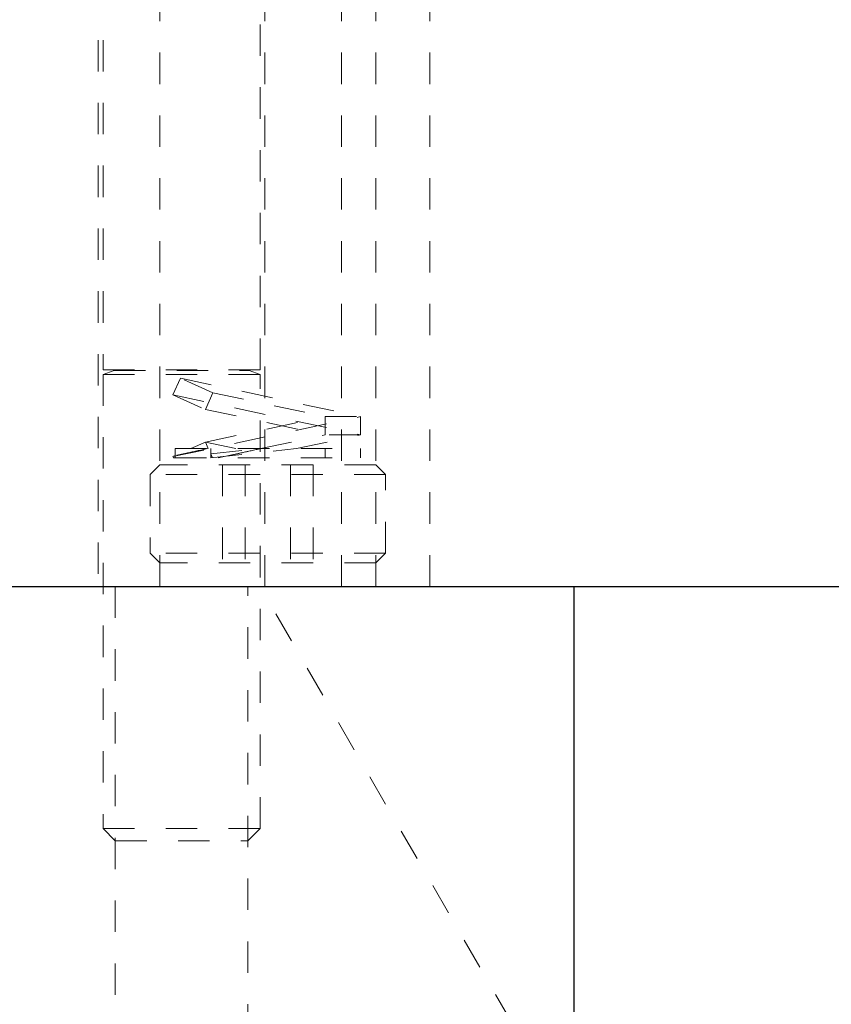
# Model space of a CAD drawing. Header units: inches. Extents: x 1802 to 2468, y -253 to -72.
# Tile 278 of 570: x 2076.2 to 2078.78, y -119.03 to -115.89. Entities that reach past the tile are written whole.
import ezdxf

# ---------------------------------------------------------------- set-up
doc = ezdxf.new("R2010")
doc.units = ezdxf.units.IN
doc.header["$LTSCALE"] = 0.5
doc.header["$MEASUREMENT"] = 0
doc.linetypes.add('HIDDEN', pattern=[0.225, 0.15, -0.075])
doc.layers.add('DSS-M-S', color=53, linetype='Continuous')
doc.layers.add('SVD-M-S', color=8, linetype='Continuous')

msp = doc.modelspace()

# ---------------------------------------------------------------- linework, layer by layer
at = {"layer": 'DSS-M-S', "linetype": 'HIDDEN', "lineweight": 18}
for p, q in [((2076.64541, -115.19667), (2076.64541, -117.69667)), ((2077.22366, -115.19667), (2077.22366, -117.69667)), ((2077.33291, -117.69667), (2077.33291, -115.19667)), ((2077.50466, -117.69667), (2077.50466, -115.19667)), ((2076.44866, -115.75667), (2076.44866, -117.69667)), ((2076.97966, -117.69667), (2076.97966, -115.75667)), ((2076.50321, -117.69667), (2076.50321, -119.32667)), ((2076.92511, -119.32667), (2076.92511, -117.69667)), ((2077.96416, -119.42872), (2076.96416, -117.69667))]:
    msp.add_line(p, q, dxfattribs=at)
at = {"layer": 'DSS-M-S', "linetype": 'Continuous', "lineweight": 25}
for p, q in [((2067.96416, -117.69667), (2085.46416, -117.69667)), ((2077.96416, -117.69667), (2077.96416, -119.94667))]:
    msp.add_line(p, q, dxfattribs=at)
at = {"layer": 'SVD-M-S', "linetype": 'HIDDEN', "lineweight": 18}
for p, q in [((2076.46416, -115.75667), (2076.46416, -117.00707)), ((2076.96416, -117.00707), (2076.96416, -115.75667)), ((2076.46416, -117.00707), (2076.96416, -117.00707)), ((2076.49901, -117.00859), (2076.46416, -117.02128)), ((2076.46416, -117.02128), (2076.96416, -117.02128)), ((2076.46416, -117.02128), (2076.46416, -118.46762)), ((2076.49901, -117.00859), (2076.92931, -117.00859)), ((2076.71063, -117.03342), (2076.6869, -117.08654)), ((2076.71063, -117.03342), (2077.28447, -117.15577)), ((2076.81392, -117.07956), (2076.71063, -117.03342)), ((2076.96416, -117.02128), (2076.92931, -117.00859)), ((2076.96416, -118.46762), (2076.96416, -117.02128)), ((2076.6869, -117.08654), (2077.28447, -117.21395)), ((2076.6869, -117.08654), (2076.79019, -117.13268)), ((2076.79019, -117.13268), (2076.81392, -117.07956)), ((2076.81392, -117.07956), (2077.17135, -117.15577)), ((2076.6869, -117.28319), (2077.28447, -117.15577)), ((2076.79019, -117.13268), (2077.17135, -117.21395)), ((2076.79019, -117.23704), (2077.17135, -117.15577)), ((2077.17135, -117.15577), (2077.28447, -117.15577)), ((2077.17135, -117.21395), (2077.17135, -117.15577)), ((2077.28447, -117.15577), (2077.28447, -117.21395)), ((2076.9667, -117.25758), (2077.17135, -117.21395)), ((2077.07983, -117.25758), (2077.28447, -117.21395)), ((2077.28447, -117.21395), (2077.17135, -117.21395)), ((2076.79019, -117.23704), (2076.74421, -117.25758)), ((2076.88653, -117.25758), (2076.79019, -117.23704)), ((2076.79019, -117.23704), (2076.79936, -117.25758)), ((2076.69385, -117.28008), (2076.6869, -117.28319)), ((2076.6869, -117.28319), (2076.68846, -117.28667)), ((2076.68846, -117.28667), (2076.69385, -117.28667)), ((2076.69385, -117.25758), (2077.28447, -117.25758)), ((2076.69385, -117.25758), (2076.69385, -117.28008)), ((2076.69385, -117.28008), (2076.69385, -117.28667)), ((2076.69385, -117.28667), (2077.28447, -117.28667)), ((2076.80697, -117.28667), (2077.07983, -117.25758)), ((2076.80697, -117.27461), (2076.9667, -117.25758)), ((2076.80697, -117.25758), (2076.80697, -117.27461)), ((2076.80697, -117.28667), (2076.80697, -117.27461)), ((2076.81236, -117.28667), (2076.80697, -117.27461)), ((2076.83028, -117.28667), (2076.9667, -117.25758)), ((2077.17135, -117.28667), (2077.17135, -117.25758)), ((2077.28447, -117.28667), (2077.28447, -117.25758)), ((2076.64541, -117.30917), (2076.61416, -117.34042)), ((2077.33291, -117.30917), (2076.64541, -117.30917)), ((2076.84482, -117.30917), (2076.84482, -117.62167)), ((2076.91699, -117.30917), (2076.91699, -117.62167)), ((2077.06133, -117.30917), (2077.06133, -117.62167)), ((2077.1335, -117.30917), (2077.1335, -117.62167)), ((2077.36416, -117.34042), (2077.33291, -117.30917)), ((2077.36416, -117.34042), (2076.61416, -117.34042)), ((2076.61416, -117.34042), (2076.61416, -117.59042)), ((2077.36416, -117.59042), (2077.36416, -117.34042)), ((2077.36416, -117.59042), (2076.61416, -117.59042)), ((2076.61416, -117.59042), (2076.64541, -117.62167)), ((2077.33291, -117.62167), (2077.36416, -117.59042)), ((2077.33291, -117.62167), (2076.64541, -117.62167)), ((2076.46416, -118.46762), (2076.96416, -118.46762)), ((2076.46416, -118.46762), (2076.50321, -118.50667)), ((2076.92511, -118.50667), (2076.96416, -118.46762)), ((2076.50321, -118.50667), (2076.92511, -118.50667))]:
    msp.add_line(p, q, dxfattribs=at)
for centre, start, end in [((2076.49874, -117.00785), 290, 90), ((2076.92957, -117.00785), 90, 250)]:
    msp.add_arc(centre, 0.000787, start, end, dxfattribs=at)
for points, knots in [([(2076.79677, -117.25758), (2076.77382, -117.26258), (2076.72798, -117.27255), (2076.69785, -117.2792), (2076.69489, -117.27985), (2076.69385, -117.28008)], [0, 0, 0, 0, 0.3929294, 0.7851672, 1, 1, 1, 1]), ([(2076.9667, -117.25758), (2076.94627, -117.26208), (2076.90542, -117.27106), (2076.86157, -117.28089), (2076.84257, -117.28519), (2076.83599, -117.28667)], [0, 0, 0, 0, 0.3954206, 0.7905716, 1, 1, 1, 1])]:
    msp.add_open_spline(points, degree=3, knots=knots, dxfattribs=at)

doc.saveas('drawing.dxf')
